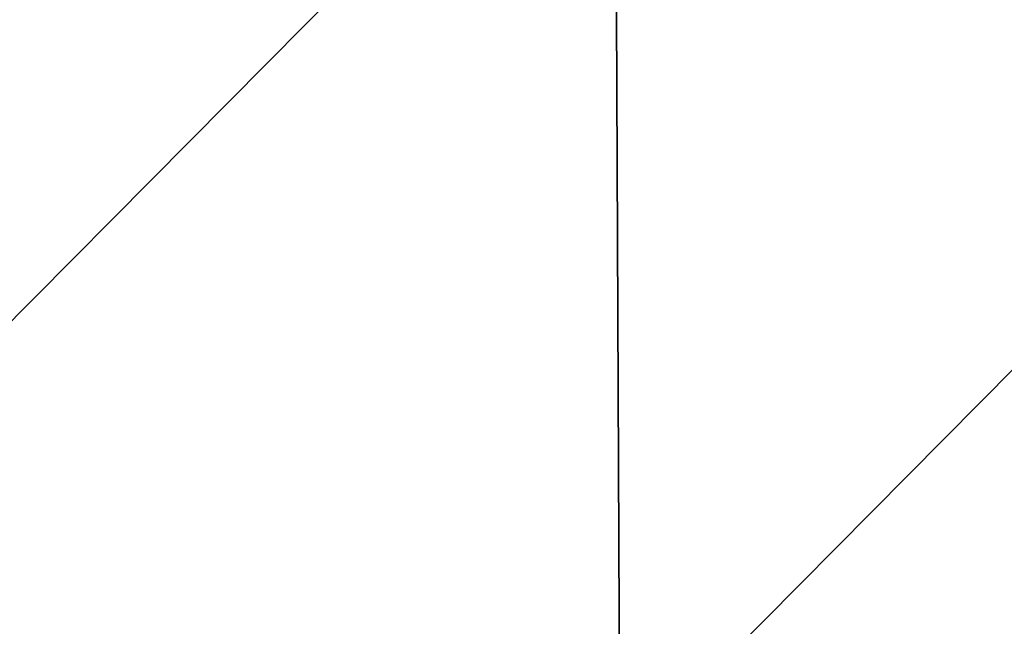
# Model space of a CAD drawing. Header units: millimetres. Extents: x -125 to 125, y -4 to 53.
# Tile 318 of 446: x 59 to 70, y 5 to 12. Entities that reach past the tile are written whole.
import ezdxf

# ---------------------------------------------------------------- set-up
doc = ezdxf.new("R2010")
doc.units = ezdxf.units.MM
doc.header["$LTSCALE"] = 65.185185
doc.layers.add('507', color=7, linetype='CONTINUOUS')
doc.layers.add('509', color=7, linetype='CONTINUOUS')

msp = doc.modelspace()

# ---------------------------------------------------------------- linework, layer by layer
at = {"layer": '507', "color": 7, "linetype": 'CONTINUOUS'}
for points in [[(53.514, 15.236, 124.867), (53.559, 3.29, 124.971), (65.407, 15.236, 124.867), (53.514, 15.236, 124.867)], [(53.559, 3.29, 124.971), (65.461, 3.29, 124.971), (65.407, 15.236, 124.867), (53.559, 3.29, 124.971)], [(65.407, 15.236, 124.867), (65.461, 3.29, 124.971), (77.299, 15.236, 124.867), (65.407, 15.236, 124.867)], [(65.461, 3.29, 124.971), (77.363, 3.29, 124.971), (77.299, 15.236, 124.867), (65.461, 3.29, 124.971)]]:
    msp.add_3dface(points, dxfattribs=at)
at = {"layer": '509', "color": 7, "linetype": 'CONTINUOUS'}
for points in [[(65.407, 15.236, -124.867), (53.559, 3.29, -124.971), (53.514, 15.236, -124.867), (65.407, 15.236, -124.867)], [(65.461, 3.29, -124.971), (53.559, 3.29, -124.971), (65.407, 15.236, -124.867), (65.461, 3.29, -124.971)], [(77.299, 15.236, -124.867), (65.461, 3.29, -124.971), (65.407, 15.236, -124.867), (77.299, 15.236, -124.867)], [(77.363, 3.29, -124.971), (65.461, 3.29, -124.971), (77.299, 15.236, -124.867), (77.363, 3.29, -124.971)]]:
    msp.add_3dface(points, dxfattribs=at)

doc.saveas('drawing.dxf')
